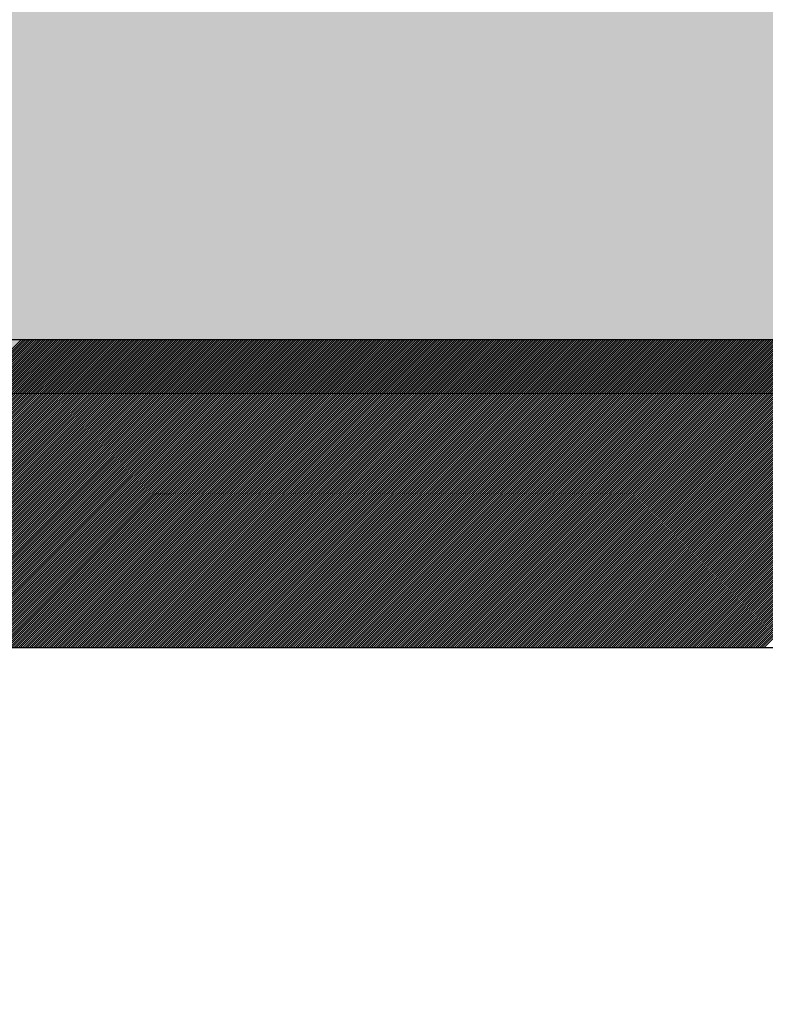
# Model space of a CAD drawing. Extents: x 3940905 to 4145695, y 925352 to 1109797.
# Tile 679 of 1056: x 4034440 to 4034500, y 1099069 to 1099149. Entities that reach past the tile are written whole.
import ezdxf

# ---------------------------------------------------------------- set-up
doc = ezdxf.new("R2010")
doc.units = 0
doc.header["$LTSCALE"] = 750
doc.header["$MEASUREMENT"] = 0
doc.layers.get('0').update_dxf_attribs({"linetype": 'CONTINUOUS', "lineweight": 0})
doc.layers.add('CKD Equipments', color=252, linetype='CONTINUOUS', lineweight=0)
doc.layers.add('COLUMN', color=1, linetype='CONTINUOUS', lineweight=9)

# ---------------------------------------------------------------- blocks, each defined once
blk = doc.blocks.new('COLUMN')
at = {"layer": 'COLUMN'}
h = blk.add_hatch(color=1, dxfattribs=at)
h.dxf.hatch_style = 1
h.paths.add_polyline_path([(2683498.959, 965771.063), (2684447.959, 965771.063), (2684447.959, 965331.063), (2683498.959, 965331.063)])
h.paths.add_polyline_path([(2684237.959, 970191.063), (2683498.959, 970191.063), (2683498.959, 969191.063), (2684237.959, 969191.063)])
h.paths.add_polyline_path([(2687442.959, 969266.063), (2687037.959, 969266.063), (2687037.959, 970031.063), (2687442.959, 970031.063)])
h.paths.add_polyline_path([(2687107.959, 972041.447), (2687643.959, 972041.447), (2687643.959, 971756.063), (2687107.959, 971756.063)])
h.paths.add_polyline_path([(2683498.959, 973491.063), (2684407.959, 973491.063), (2684407.959, 973041.063), (2683498.959, 973041.063)])
h.paths.add_polyline_path([(2683648.959, 975761.063), (2683977.959, 975761.063), (2683977.959, 975211.063), (2683648.959, 975211.063)])
h.paths.add_polyline_path([(2686977.959, 975811.063), (2687727.959, 975811.063), (2687727.959, 975476.063), (2686977.959, 975476.063)])
h.paths.add_polyline_path([(2689868.959, 975851.063), (2689027.959, 975851.063), (2689027.959, 975556.063), (2689868.959, 975556.063)])
h.paths.add_polyline_path([(2686977.959, 973346.063), (2687643.959, 973346.063), (2687643.959, 973116.063), (2686977.959, 973116.063)])
h.paths.add_polyline_path([(2683823.959, 977646.063), (2684028.959, 977646.063), (2684028.959, 977211.063), (2683823.959, 977211.063)])
h.paths.add_polyline_path([(2683823.959, 979911.063), (2684103.959, 979911.063), (2684103.959, 980241.063), (2683823.959, 980241.063)])
h.paths.add_polyline_path([(2687803.959, 979891.063), (2688003.959, 979891.063), (2688003.959, 980241.063), (2687803.959, 980241.063)])
h.paths.add_polyline_path([(2691583.959, 979836.063), (2692013.959, 979836.063), (2692013.959, 980241.063), (2691583.959, 980241.063)])
h.paths.add_polyline_path([(2691695.959, 977346.063), (2692013.959, 977346.063), (2692013.959, 976786.063), (2691695.959, 976786.063)])
h.paths.add_polyline_path([(2687442.959, 965841.063), (2686812.959, 965841.063), (2686812.959, 965401.063), (2687442.959, 965401.063)])
h.paths.add_polyline_path([(2687467.959, 963421.063), (2686702.959, 963421.063), (2686702.959, 962976.063), (2687467.959, 962976.063)])
h.paths.add_polyline_path([(2684167.959, 963191.063), (2683398.959, 963191.063), (2683398.959, 962446.063), (2684167.959, 962446.063)])
h.paths.add_polyline_path([(2684447.959, 958916.063), (2683398.959, 958916.063), (2683398.959, 959356.063), (2684447.959, 959356.063)])
h.paths.add_polyline_path([(2684447.959, 957356.063), (2683413.959, 957356.063), (2683413.959, 956916.063), (2684447.959, 956916.063)])
h.paths.add_polyline_path([(2687457.959, 957436.063), (2686707.959, 957436.063), (2686707.959, 956996.063), (2687457.959, 956996.063)])
h.paths.add_polyline_path([(2687452.959, 959516.063), (2686692.959, 959516.063), (2686692.959, 959086.063), (2687452.959, 959086.063)])
h.paths.add_polyline_path([(2683413.959, 953326.063), (2684312.959, 953326.063), (2684312.959, 953776.063), (2683413.959, 953776.063)])
h.paths.add_polyline_path([(2683293.959, 952396.063), (2683767.959, 952396.063), (2683767.959, 951976.063), (2683293.959, 951976.063)])
h.paths.add_polyline_path([(2682463.959, 977841.063), (2681833.959, 977841.063), (2681833.959, 977051.063), (2682463.959, 977051.063)])
at = {"color": 2}
blk.add_lwpolyline([(2682463.959, 977841.063), (2681833.959, 977841.063), (2681833.959, 977051.063), (2682463.959, 977051.063)], close=True, dxfattribs=at)
at = {"layer": 'COLUMN', "color": 1}
blk.add_lwpolyline([(2682463.959, 977841.063), (2681833.959, 977841.063), (2681833.959, 977051.063), (2682463.959, 977051.063)], close=True, dxfattribs=at)

msp = doc.modelspace()

# ---------------------------------------------------------------- linework, layer by layer
at = {"layer": 'CKD Equipments', "lineweight": -2, "ltscale": 0.2}
for p, q in [((4034540.236, 1099123.329, -7.609), (4033875.236, 1099123.329, -7.609)), ((4034540.236, 1099123.329, -7.609), (4033875.236, 1099123.329, -7.609)), ((4034515.236, 1099098.329, -7.609), (4033900.236, 1099098.329, -7.609))]:
    msp.add_line(p, q, dxfattribs=at)
at = {"layer": 'CKD Equipments', "color": 43, "linetype": 'Continuous', "lineweight": -2, "ltscale": 0.2}
for p, q in [((4034414.883, 1099098.329, -7.609), (4034439.883, 1099123.329, -7.609)), ((4034415.059, 1099098.329, -7.609), (4034440.059, 1099123.329, -7.609)), ((4034415.236, 1099098.329, -7.609), (4034440.236, 1099123.329, -7.609)), ((4034415.413, 1099098.329, -7.609), (4034440.413, 1099123.329, -7.609)), ((4034415.59, 1099098.329, -7.609), (4034440.59, 1099123.329, -7.609)), ((4034415.766, 1099098.329, -7.609), (4034440.766, 1099123.329, -7.609)), ((4034415.943, 1099098.329, -7.609), (4034440.943, 1099123.329, -7.609)), ((4034416.12, 1099098.329, -7.609), (4034441.12, 1099123.329, -7.609)), ((4034416.297, 1099098.329, -7.609), (4034441.297, 1099123.329, -7.609)), ((4034416.474, 1099098.329, -7.609), (4034441.474, 1099123.329, -7.609)), ((4034416.65, 1099098.329, -7.609), (4034441.65, 1099123.329, -7.609)), ((4034416.827, 1099098.329, -7.609), (4034441.827, 1099123.329, -7.609)), ((4034417.004, 1099098.329, -7.609), (4034442.004, 1099123.329, -7.609)), ((4034417.181, 1099098.329, -7.609), (4034442.181, 1099123.329, -7.609)), ((4034417.357, 1099098.329, -7.609), (4034442.357, 1099123.329, -7.609)), ((4034417.534, 1099098.329, -7.609), (4034442.534, 1099123.329, -7.609)), ((4034417.711, 1099098.329, -7.609), (4034442.711, 1099123.329, -7.609)), ((4034417.888, 1099098.329, -7.609), (4034442.888, 1099123.329, -7.609)), ((4034418.065, 1099098.329, -7.609), (4034443.065, 1099123.329, -7.609)), ((4034418.241, 1099098.329, -7.609), (4034443.241, 1099123.329, -7.609)), ((4034418.418, 1099098.329, -7.609), (4034443.418, 1099123.329, -7.609)), ((4034418.595, 1099098.329, -7.609), (4034443.595, 1099123.329, -7.609)), ((4034418.772, 1099098.329, -7.609), (4034443.772, 1099123.329, -7.609)), ((4034418.948, 1099098.329, -7.609), (4034443.948, 1099123.329, -7.609)), ((4034419.125, 1099098.329, -7.609), (4034444.125, 1099123.329, -7.609)), ((4034419.302, 1099098.329, -7.609), (4034444.302, 1099123.329, -7.609)), ((4034419.479, 1099098.329, -7.609), (4034444.479, 1099123.329, -7.609)), ((4034419.656, 1099098.329, -7.609), (4034444.656, 1099123.329, -7.609)), ((4034419.832, 1099098.329, -7.609), (4034444.832, 1099123.329, -7.609)), ((4034420.009, 1099098.329, -7.609), (4034445.009, 1099123.329, -7.609)), ((4034420.186, 1099098.329, -7.609), (4034445.186, 1099123.329, -7.609)), ((4034420.363, 1099098.329, -7.609), (4034445.363, 1099123.329, -7.609)), ((4034420.539, 1099098.329, -7.609), (4034445.539, 1099123.329, -7.609)), ((4034420.716, 1099098.329, -7.609), (4034445.716, 1099123.329, -7.609)), ((4034420.893, 1099098.329, -7.609), (4034445.893, 1099123.329, -7.609)), ((4034421.07, 1099098.329, -7.609), (4034446.07, 1099123.329, -7.609)), ((4034421.247, 1099098.329, -7.609), (4034446.247, 1099123.329, -7.609)), ((4034421.423, 1099098.329, -7.609), (4034446.423, 1099123.329, -7.609)), ((4034421.6, 1099098.329, -7.609), (4034446.6, 1099123.329, -7.609)), ((4034421.777, 1099098.329, -7.609), (4034446.777, 1099123.329, -7.609)), ((4034421.954, 1099098.329, -7.609), (4034446.954, 1099123.329, -7.609)), ((4034422.13, 1099098.329, -7.609), (4034447.13, 1099123.329, -7.609)), ((4034422.307, 1099098.329, -7.609), (4034447.307, 1099123.329, -7.609)), ((4034422.484, 1099098.329, -7.609), (4034447.484, 1099123.329, -7.609)), ((4034422.661, 1099098.329, -7.609), (4034447.661, 1099123.329, -7.609)), ((4034422.838, 1099098.329, -7.609), (4034447.838, 1099123.329, -7.609)), ((4034423.014, 1099098.329, -7.609), (4034448.014, 1099123.329, -7.609)), ((4034423.191, 1099098.329, -7.609), (4034448.191, 1099123.329, -7.609)), ((4034423.368, 1099098.329, -7.609), (4034448.368, 1099123.329, -7.609)), ((4034423.545, 1099098.329, -7.609), (4034448.545, 1099123.329, -7.609)), ((4034423.721, 1099098.329, -7.609), (4034448.721, 1099123.329, -7.609)), ((4034423.898, 1099098.329, -7.609), (4034448.898, 1099123.329, -7.609)), ((4034424.075, 1099098.329, -7.609), (4034449.075, 1099123.329, -7.609)), ((4034424.252, 1099098.329, -7.609), (4034449.252, 1099123.329, -7.609)), ((4034424.429, 1099098.329, -7.609), (4034449.429, 1099123.329, -7.609)), ((4034424.605, 1099098.329, -7.609), (4034449.605, 1099123.329, -7.609)), ((4034424.782, 1099098.329, -7.609), (4034449.782, 1099123.329, -7.609)), ((4034424.959, 1099098.329, -7.609), (4034449.959, 1099123.329, -7.609)), ((4034425.136, 1099098.329, -7.609), (4034450.136, 1099123.329, -7.609)), ((4034425.312, 1099098.329, -7.609), (4034450.312, 1099123.329, -7.609)), ((4034425.489, 1099098.329, -7.609), (4034450.489, 1099123.329, -7.609)), ((4034425.666, 1099098.329, -7.609), (4034450.666, 1099123.329, -7.609)), ((4034425.843, 1099098.329, -7.609), (4034450.843, 1099123.329, -7.609)), ((4034426.02, 1099098.329, -7.609), (4034451.02, 1099123.329, -7.609)), ((4034426.196, 1099098.329, -7.609), (4034451.196, 1099123.329, -7.609)), ((4034426.373, 1099098.329, -7.609), (4034451.373, 1099123.329, -7.609)), ((4034426.55, 1099098.329, -7.609), (4034451.55, 1099123.329, -7.609)), ((4034426.727, 1099098.329, -7.609), (4034451.727, 1099123.329, -7.609)), ((4034426.903, 1099098.329, -7.609), (4034451.903, 1099123.329, -7.609)), ((4034427.08, 1099098.329, -7.609), (4034452.08, 1099123.329, -7.609)), ((4034427.257, 1099098.329, -7.609), (4034452.257, 1099123.329, -7.609)), ((4034427.434, 1099098.329, -7.609), (4034452.434, 1099123.329, -7.609)), ((4034427.61, 1099098.329, -7.609), (4034452.61, 1099123.329, -7.609)), ((4034427.787, 1099098.329, -7.609), (4034452.787, 1099123.329, -7.609)), ((4034427.964, 1099098.329, -7.609), (4034452.964, 1099123.329, -7.609)), ((4034428.141, 1099098.329, -7.609), (4034453.141, 1099123.329, -7.609)), ((4034428.318, 1099098.329, -7.609), (4034453.318, 1099123.329, -7.609)), ((4034428.494, 1099098.329, -7.609), (4034453.494, 1099123.329, -7.609)), ((4034428.671, 1099098.329, -7.609), (4034453.671, 1099123.329, -7.609)), ((4034428.848, 1099098.329, -7.609), (4034453.848, 1099123.329, -7.609)), ((4034429.025, 1099098.329, -7.609), (4034454.025, 1099123.329, -7.609)), ((4034429.201, 1099098.329, -7.609), (4034454.201, 1099123.329, -7.609)), ((4034429.378, 1099098.329, -7.609), (4034454.378, 1099123.329, -7.609)), ((4034429.555, 1099098.329, -7.609), (4034454.555, 1099123.329, -7.609)), ((4034429.732, 1099098.329, -7.609), (4034454.732, 1099123.329, -7.609)), ((4034429.909, 1099098.329, -7.609), (4034454.909, 1099123.329, -7.609)), ((4034430.085, 1099098.329, -7.609), (4034455.085, 1099123.329, -7.609)), ((4034430.262, 1099098.329, -7.609), (4034455.262, 1099123.329, -7.609)), ((4034430.439, 1099098.329, -7.609), (4034455.439, 1099123.329, -7.609)), ((4034430.616, 1099098.329, -7.609), (4034455.616, 1099123.329, -7.609)), ((4034430.792, 1099098.329, -7.609), (4034455.792, 1099123.329, -7.609)), ((4034430.969, 1099098.329, -7.609), (4034455.969, 1099123.329, -7.609)), ((4034431.146, 1099098.329, -7.609), (4034456.146, 1099123.329, -7.609)), ((4034431.323, 1099098.329, -7.609), (4034456.323, 1099123.329, -7.609)), ((4034431.5, 1099098.329, -7.609), (4034456.5, 1099123.329, -7.609)), ((4034431.676, 1099098.329, -7.609), (4034456.676, 1099123.329, -7.609)), ((4034431.853, 1099098.329, -7.609), (4034456.853, 1099123.329, -7.609)), ((4034432.03, 1099098.329, -7.609), (4034457.03, 1099123.329, -7.609)), ((4034432.207, 1099098.329, -7.609), (4034457.207, 1099123.329, -7.609)), ((4034432.383, 1099098.329, -7.609), (4034457.383, 1099123.329, -7.609)), ((4034432.56, 1099098.329, -7.609), (4034457.56, 1099123.329, -7.609)), ((4034432.737, 1099098.329, -7.609), (4034457.737, 1099123.329, -7.609)), ((4034432.914, 1099098.329, -7.609), (4034457.914, 1099123.329, -7.609)), ((4034433.091, 1099098.329, -7.609), (4034458.091, 1099123.329, -7.609)), ((4034433.267, 1099098.329, -7.609), (4034458.267, 1099123.329, -7.609)), ((4034433.444, 1099098.329, -7.609), (4034458.444, 1099123.329, -7.609)), ((4034433.621, 1099098.329, -7.609), (4034458.621, 1099123.329, -7.609)), ((4034433.798, 1099098.329, -7.609), (4034458.798, 1099123.329, -7.609)), ((4034433.974, 1099098.329, -7.609), (4034458.974, 1099123.329, -7.609)), ((4034434.151, 1099098.329, -7.609), (4034459.151, 1099123.329, -7.609)), ((4034434.328, 1099098.329, -7.609), (4034459.328, 1099123.329, -7.609)), ((4034434.505, 1099098.329, -7.609), (4034459.505, 1099123.329, -7.609)), ((4034434.682, 1099098.329, -7.609), (4034459.682, 1099123.329, -7.609)), ((4034434.858, 1099098.329, -7.609), (4034459.858, 1099123.329, -7.609)), ((4034435.035, 1099098.329, -7.609), (4034460.035, 1099123.329, -7.609)), ((4034435.212, 1099098.329, -7.609), (4034460.212, 1099123.329, -7.609)), ((4034435.389, 1099098.329, -7.609), (4034460.389, 1099123.329, -7.609)), ((4034435.565, 1099098.329, -7.609), (4034460.565, 1099123.329, -7.609)), ((4034435.742, 1099098.329, -7.609), (4034460.742, 1099123.329, -7.609)), ((4034435.919, 1099098.329, -7.609), (4034460.919, 1099123.329, -7.609)), ((4034436.096, 1099098.329, -7.609), (4034461.096, 1099123.329, -7.609)), ((4034436.273, 1099098.329, -7.609), (4034461.273, 1099123.329, -7.609)), ((4034436.449, 1099098.329, -7.609), (4034461.449, 1099123.329, -7.609)), ((4034436.626, 1099098.329, -7.609), (4034461.626, 1099123.329, -7.609)), ((4034436.803, 1099098.329, -7.609), (4034461.803, 1099123.329, -7.609)), ((4034436.98, 1099098.329, -7.609), (4034461.98, 1099123.329, -7.609)), ((4034437.156, 1099098.329, -7.609), (4034462.156, 1099123.329, -7.609)), ((4034437.333, 1099098.329, -7.609), (4034462.333, 1099123.329, -7.609)), ((4034437.51, 1099098.329, -7.609), (4034462.51, 1099123.329, -7.609)), ((4034437.687, 1099098.329, -7.609), (4034462.687, 1099123.329, -7.609)), ((4034437.864, 1099098.329, -7.609), (4034462.864, 1099123.329, -7.609)), ((4034438.04, 1099098.329, -7.609), (4034463.04, 1099123.329, -7.609)), ((4034438.217, 1099098.329, -7.609), (4034463.217, 1099123.329, -7.609)), ((4034438.394, 1099098.329, -7.609), (4034463.394, 1099123.329, -7.609)), ((4034438.571, 1099098.329, -7.609), (4034463.571, 1099123.329, -7.609)), ((4034438.747, 1099098.329, -7.609), (4034463.747, 1099123.329, -7.609)), ((4034438.924, 1099098.329, -7.609), (4034463.924, 1099123.329, -7.609)), ((4034439.101, 1099098.329, -7.609), (4034464.101, 1099123.329, -7.609)), ((4034439.278, 1099098.329, -7.609), (4034464.278, 1099123.329, -7.609)), ((4034439.455, 1099098.329, -7.609), (4034464.455, 1099123.329, -7.609)), ((4034439.631, 1099098.329, -7.609), (4034464.631, 1099123.329, -7.609)), ((4034439.808, 1099098.329, -7.609), (4034464.808, 1099123.329, -7.609)), ((4034439.985, 1099098.329, -7.609), (4034464.985, 1099123.329, -7.609)), ((4034440.162, 1099098.329, -7.609), (4034465.162, 1099123.329, -7.609)), ((4034440.338, 1099098.329, -7.609), (4034465.338, 1099123.329, -7.609)), ((4034440.515, 1099098.329, -7.609), (4034465.515, 1099123.329, -7.609)), ((4034440.692, 1099098.329, -7.609), (4034465.692, 1099123.329, -7.609)), ((4034440.869, 1099098.329, -7.609), (4034465.869, 1099123.329, -7.609)), ((4034441.046, 1099098.329, -7.609), (4034466.046, 1099123.329, -7.609)), ((4034441.222, 1099098.329, -7.609), (4034466.222, 1099123.329, -7.609)), ((4034441.399, 1099098.329, -7.609), (4034466.399, 1099123.329, -7.609)), ((4034441.576, 1099098.329, -7.609), (4034466.576, 1099123.329, -7.609)), ((4034441.753, 1099098.329, -7.609), (4034466.753, 1099123.329, -7.609)), ((4034441.929, 1099098.329, -7.609), (4034466.929, 1099123.329, -7.609)), ((4034442.106, 1099098.329, -7.609), (4034467.106, 1099123.329, -7.609)), ((4034442.283, 1099098.329, -7.609), (4034467.283, 1099123.329, -7.609)), ((4034442.46, 1099098.329, -7.609), (4034467.46, 1099123.329, -7.609)), ((4034442.637, 1099098.329, -7.609), (4034467.637, 1099123.329, -7.609)), ((4034442.813, 1099098.329, -7.609), (4034467.813, 1099123.329, -7.609)), ((4034442.99, 1099098.329, -7.609), (4034467.99, 1099123.329, -7.609)), ((4034443.167, 1099098.329, -7.609), (4034468.167, 1099123.329, -7.609)), ((4034443.344, 1099098.329, -7.609), (4034468.344, 1099123.329, -7.609)), ((4034443.52, 1099098.329, -7.609), (4034468.52, 1099123.329, -7.609)), ((4034443.697, 1099098.329, -7.609), (4034468.697, 1099123.329, -7.609)), ((4034443.874, 1099098.329, -7.609), (4034468.874, 1099123.329, -7.609)), ((4034444.051, 1099098.329, -7.609), (4034469.051, 1099123.329, -7.609)), ((4034444.228, 1099098.329, -7.609), (4034469.228, 1099123.329, -7.609)), ((4034444.404, 1099098.329, -7.609), (4034469.404, 1099123.329, -7.609)), ((4034444.581, 1099098.329, -7.609), (4034469.581, 1099123.329, -7.609)), ((4034444.758, 1099098.329, -7.609), (4034469.758, 1099123.329, -7.609)), ((4034444.935, 1099098.329, -7.609), (4034469.935, 1099123.329, -7.609)), ((4034445.111, 1099098.329, -7.609), (4034470.111, 1099123.329, -7.609)), ((4034445.288, 1099098.329, -7.609), (4034470.288, 1099123.329, -7.609)), ((4034445.465, 1099098.329, -7.609), (4034470.465, 1099123.329, -7.609)), ((4034445.642, 1099098.329, -7.609), (4034470.642, 1099123.329, -7.609)), ((4034445.818, 1099098.329, -7.609), (4034470.818, 1099123.329, -7.609)), ((4034445.995, 1099098.329, -7.609), (4034470.995, 1099123.329, -7.609)), ((4034446.172, 1099098.329, -7.609), (4034471.172, 1099123.329, -7.609)), ((4034446.349, 1099098.329, -7.609), (4034471.349, 1099123.329, -7.609)), ((4034446.526, 1099098.329, -7.609), (4034471.526, 1099123.329, -7.609)), ((4034446.702, 1099098.329, -7.609), (4034471.702, 1099123.329, -7.609)), ((4034446.879, 1099098.329, -7.609), (4034471.879, 1099123.329, -7.609)), ((4034447.056, 1099098.329, -7.609), (4034472.056, 1099123.329, -7.609)), ((4034447.233, 1099098.329, -7.609), (4034472.233, 1099123.329, -7.609)), ((4034447.409, 1099098.329, -7.609), (4034472.409, 1099123.329, -7.609)), ((4034447.586, 1099098.329, -7.609), (4034472.586, 1099123.329, -7.609)), ((4034447.763, 1099098.329, -7.609), (4034472.763, 1099123.329, -7.609)), ((4034447.94, 1099098.329, -7.609), (4034472.94, 1099123.329, -7.609)), ((4034448.117, 1099098.329, -7.609), (4034473.117, 1099123.329, -7.609)), ((4034448.293, 1099098.329, -7.609), (4034473.293, 1099123.329, -7.609)), ((4034448.47, 1099098.329, -7.609), (4034473.47, 1099123.329, -7.609)), ((4034448.647, 1099098.329, -7.609), (4034473.647, 1099123.329, -7.609)), ((4034448.824, 1099098.329, -7.609), (4034473.824, 1099123.329, -7.609)), ((4034449, 1099098.329, -7.609), (4034474, 1099123.329, -7.609)), ((4034449.177, 1099098.329, -7.609), (4034474.177, 1099123.329, -7.609)), ((4034449.354, 1099098.329, -7.609), (4034474.354, 1099123.329, -7.609)), ((4034449.531, 1099098.329, -7.609), (4034474.531, 1099123.329, -7.609)), ((4034449.708, 1099098.329, -7.609), (4034474.708, 1099123.329, -7.609)), ((4034449.884, 1099098.329, -7.609), (4034474.884, 1099123.329, -7.609)), ((4034450.061, 1099098.329, -7.609), (4034475.061, 1099123.329, -7.609)), ((4034450.238, 1099098.329, -7.609), (4034475.238, 1099123.329, -7.609)), ((4034450.415, 1099098.329, -7.609), (4034475.415, 1099123.329, -7.609)), ((4034450.591, 1099098.329, -7.609), (4034475.591, 1099123.329, -7.609)), ((4034450.768, 1099098.329, -7.609), (4034475.768, 1099123.329, -7.609)), ((4034450.945, 1099098.329, -7.609), (4034475.945, 1099123.329, -7.609)), ((4034451.122, 1099098.329, -7.609), (4034476.122, 1099123.329, -7.609)), ((4034451.299, 1099098.329, -7.609), (4034476.299, 1099123.329, -7.609)), ((4034451.475, 1099098.329, -7.609), (4034476.475, 1099123.329, -7.609)), ((4034451.652, 1099098.329, -7.609), (4034476.652, 1099123.329, -7.609)), ((4034451.829, 1099098.329, -7.609), (4034476.829, 1099123.329, -7.609)), ((4034452.006, 1099098.329, -7.609), (4034477.006, 1099123.329, -7.609)), ((4034452.182, 1099098.329, -7.609), (4034477.182, 1099123.329, -7.609)), ((4034452.359, 1099098.329, -7.609), (4034477.359, 1099123.329, -7.609)), ((4034452.536, 1099098.329, -7.609), (4034477.536, 1099123.329, -7.609)), ((4034452.713, 1099098.329, -7.609), (4034477.713, 1099123.329, -7.609)), ((4034452.89, 1099098.329, -7.609), (4034477.89, 1099123.329, -7.609)), ((4034453.066, 1099098.329, -7.609), (4034478.066, 1099123.329, -7.609)), ((4034453.243, 1099098.329, -7.609), (4034478.243, 1099123.329, -7.609)), ((4034453.42, 1099098.329, -7.609), (4034478.42, 1099123.329, -7.609)), ((4034453.597, 1099098.329, -7.609), (4034478.597, 1099123.329, -7.609)), ((4034453.773, 1099098.329, -7.609), (4034478.773, 1099123.329, -7.609)), ((4034453.95, 1099098.329, -7.609), (4034478.95, 1099123.329, -7.609)), ((4034454.127, 1099098.329, -7.609), (4034479.127, 1099123.329, -7.609)), ((4034454.304, 1099098.329, -7.609), (4034479.304, 1099123.329, -7.609)), ((4034454.481, 1099098.329, -7.609), (4034479.481, 1099123.329, -7.609)), ((4034454.657, 1099098.329, -7.609), (4034479.657, 1099123.329, -7.609)), ((4034454.834, 1099098.329, -7.609), (4034479.834, 1099123.329, -7.609)), ((4034455.011, 1099098.329, -7.609), (4034480.011, 1099123.329, -7.609)), ((4034455.188, 1099098.329, -7.609), (4034480.188, 1099123.329, -7.609)), ((4034455.364, 1099098.329, -7.609), (4034480.364, 1099123.329, -7.609)), ((4034455.541, 1099098.329, -7.609), (4034480.541, 1099123.329, -7.609)), ((4034455.718, 1099098.329, -7.609), (4034480.718, 1099123.329, -7.609)), ((4034455.895, 1099098.329, -7.609), (4034480.895, 1099123.329, -7.609)), ((4034456.072, 1099098.329, -7.609), (4034481.072, 1099123.329, -7.609)), ((4034456.248, 1099098.329, -7.609), (4034481.248, 1099123.329, -7.609)), ((4034456.425, 1099098.329, -7.609), (4034481.425, 1099123.329, -7.609)), ((4034456.602, 1099098.329, -7.609), (4034481.602, 1099123.329, -7.609)), ((4034456.779, 1099098.329, -7.609), (4034481.779, 1099123.329, -7.609)), ((4034456.955, 1099098.329, -7.609), (4034481.955, 1099123.329, -7.609)), ((4034457.132, 1099098.329, -7.609), (4034482.132, 1099123.329, -7.609)), ((4034457.309, 1099098.329, -7.609), (4034482.309, 1099123.329, -7.609)), ((4034457.486, 1099098.329, -7.609), (4034482.486, 1099123.329, -7.609)), ((4034457.663, 1099098.329, -7.609), (4034482.663, 1099123.329, -7.609)), ((4034457.839, 1099098.329, -7.609), (4034482.839, 1099123.329, -7.609)), ((4034458.016, 1099098.329, -7.609), (4034483.016, 1099123.329, -7.609)), ((4034458.193, 1099098.329, -7.609), (4034483.193, 1099123.329, -7.609)), ((4034458.37, 1099098.329, -7.609), (4034483.37, 1099123.329, -7.609)), ((4034458.546, 1099098.329, -7.609), (4034483.546, 1099123.329, -7.609)), ((4034458.723, 1099098.329, -7.609), (4034483.723, 1099123.329, -7.609)), ((4034458.9, 1099098.329, -7.609), (4034483.9, 1099123.329, -7.609)), ((4034459.077, 1099098.329, -7.609), (4034484.077, 1099123.329, -7.609)), ((4034459.254, 1099098.329, -7.609), (4034484.254, 1099123.329, -7.609)), ((4034459.43, 1099098.329, -7.609), (4034484.43, 1099123.329, -7.609)), ((4034459.607, 1099098.329, -7.609), (4034484.607, 1099123.329, -7.609)), ((4034459.784, 1099098.329, -7.609), (4034484.784, 1099123.329, -7.609)), ((4034459.961, 1099098.329, -7.609), (4034484.961, 1099123.329, -7.609)), ((4034460.137, 1099098.329, -7.609), (4034485.137, 1099123.329, -7.609)), ((4034460.314, 1099098.329, -7.609), (4034485.314, 1099123.329, -7.609)), ((4034460.491, 1099098.329, -7.609), (4034485.491, 1099123.329, -7.609)), ((4034460.668, 1099098.329, -7.609), (4034485.668, 1099123.329, -7.609)), ((4034460.845, 1099098.329, -7.609), (4034485.845, 1099123.329, -7.609)), ((4034461.021, 1099098.329, -7.609), (4034486.021, 1099123.329, -7.609)), ((4034461.198, 1099098.329, -7.609), (4034486.198, 1099123.329, -7.609)), ((4034461.375, 1099098.329, -7.609), (4034486.375, 1099123.329, -7.609)), ((4034461.552, 1099098.329, -7.609), (4034486.552, 1099123.329, -7.609)), ((4034461.728, 1099098.329, -7.609), (4034486.728, 1099123.329, -7.609)), ((4034461.905, 1099098.329, -7.609), (4034486.905, 1099123.329, -7.609)), ((4034462.082, 1099098.329, -7.609), (4034487.082, 1099123.329, -7.609)), ((4034462.259, 1099098.329, -7.609), (4034487.259, 1099123.329, -7.609)), ((4034462.436, 1099098.329, -7.609), (4034487.436, 1099123.329, -7.609)), ((4034462.612, 1099098.329, -7.609), (4034487.612, 1099123.329, -7.609)), ((4034462.789, 1099098.329, -7.609), (4034487.789, 1099123.329, -7.609)), ((4034462.966, 1099098.329, -7.609), (4034487.966, 1099123.329, -7.609)), ((4034463.143, 1099098.329, -7.609), (4034488.143, 1099123.329, -7.609)), ((4034463.319, 1099098.329, -7.609), (4034488.319, 1099123.329, -7.609)), ((4034463.496, 1099098.329, -7.609), (4034488.496, 1099123.329, -7.609)), ((4034463.673, 1099098.329, -7.609), (4034488.673, 1099123.329, -7.609)), ((4034463.85, 1099098.329, -7.609), (4034488.85, 1099123.329, -7.609)), ((4034464.026, 1099098.329, -7.609), (4034489.026, 1099123.329, -7.609)), ((4034464.203, 1099098.329, -7.609), (4034489.203, 1099123.329, -7.609)), ((4034464.38, 1099098.329, -7.609), (4034489.38, 1099123.329, -7.609)), ((4034464.557, 1099098.329, -7.609), (4034489.557, 1099123.329, -7.609)), ((4034464.734, 1099098.329, -7.609), (4034489.734, 1099123.329, -7.609)), ((4034464.91, 1099098.329, -7.609), (4034489.91, 1099123.329, -7.609)), ((4034465.087, 1099098.329, -7.609), (4034490.087, 1099123.329, -7.609)), ((4034465.264, 1099098.329, -7.609), (4034490.264, 1099123.329, -7.609)), ((4034465.441, 1099098.329, -7.609), (4034490.441, 1099123.329, -7.609)), ((4034465.617, 1099098.329, -7.609), (4034490.617, 1099123.329, -7.609)), ((4034465.794, 1099098.329, -7.609), (4034490.794, 1099123.329, -7.609)), ((4034465.971, 1099098.329, -7.609), (4034490.971, 1099123.329, -7.609)), ((4034466.148, 1099098.329, -7.609), (4034491.148, 1099123.329, -7.609)), ((4034466.325, 1099098.329, -7.609), (4034491.325, 1099123.329, -7.609)), ((4034466.501, 1099098.329, -7.609), (4034491.501, 1099123.329, -7.609)), ((4034466.678, 1099098.329, -7.609), (4034491.678, 1099123.329, -7.609)), ((4034466.855, 1099098.329, -7.609), (4034491.855, 1099123.329, -7.609)), ((4034467.032, 1099098.329, -7.609), (4034492.032, 1099123.329, -7.609)), ((4034467.208, 1099098.329, -7.609), (4034492.208, 1099123.329, -7.609)), ((4034467.385, 1099098.329, -7.609), (4034492.385, 1099123.329, -7.609)), ((4034467.562, 1099098.329, -7.609), (4034492.562, 1099123.329, -7.609)), ((4034467.739, 1099098.329, -7.609), (4034492.739, 1099123.329, -7.609)), ((4034467.916, 1099098.329, -7.609), (4034492.916, 1099123.329, -7.609)), ((4034468.092, 1099098.329, -7.609), (4034493.092, 1099123.329, -7.609)), ((4034468.269, 1099098.329, -7.609), (4034493.269, 1099123.329, -7.609)), ((4034468.446, 1099098.329, -7.609), (4034493.446, 1099123.329, -7.609)), ((4034468.623, 1099098.329, -7.609), (4034493.623, 1099123.329, -7.609)), ((4034468.799, 1099098.329, -7.609), (4034493.799, 1099123.329, -7.609)), ((4034468.976, 1099098.329, -7.609), (4034493.976, 1099123.329, -7.609)), ((4034469.153, 1099098.329, -7.609), (4034494.153, 1099123.329, -7.609)), ((4034469.33, 1099098.329, -7.609), (4034494.33, 1099123.329, -7.609)), ((4034469.507, 1099098.329, -7.609), (4034494.507, 1099123.329, -7.609)), ((4034469.683, 1099098.329, -7.609), (4034494.683, 1099123.329, -7.609)), ((4034469.86, 1099098.329, -7.609), (4034494.86, 1099123.329, -7.609)), ((4034470.037, 1099098.329, -7.609), (4034495.037, 1099123.329, -7.609)), ((4034470.214, 1099098.329, -7.609), (4034495.214, 1099123.329, -7.609)), ((4034470.39, 1099098.329, -7.609), (4034495.39, 1099123.329, -7.609)), ((4034470.567, 1099098.329, -7.609), (4034495.567, 1099123.329, -7.609)), ((4034470.744, 1099098.329, -7.609), (4034495.744, 1099123.329, -7.609)), ((4034470.921, 1099098.329, -7.609), (4034495.921, 1099123.329, -7.609)), ((4034471.098, 1099098.329, -7.609), (4034496.098, 1099123.329, -7.609)), ((4034471.274, 1099098.329, -7.609), (4034496.274, 1099123.329, -7.609)), ((4034471.451, 1099098.329, -7.609), (4034496.451, 1099123.329, -7.609)), ((4034471.628, 1099098.329, -7.609), (4034496.628, 1099123.329, -7.609)), ((4034471.805, 1099098.329, -7.609), (4034496.805, 1099123.329, -7.609)), ((4034471.981, 1099098.329, -7.609), (4034496.981, 1099123.329, -7.609)), ((4034472.158, 1099098.329, -7.609), (4034497.158, 1099123.329, -7.609)), ((4034472.335, 1099098.329, -7.609), (4034497.335, 1099123.329, -7.609)), ((4034472.512, 1099098.329, -7.609), (4034497.512, 1099123.329, -7.609)), ((4034472.689, 1099098.329, -7.609), (4034497.689, 1099123.329, -7.609)), ((4034472.865, 1099098.329, -7.609), (4034497.865, 1099123.329, -7.609)), ((4034473.042, 1099098.329, -7.609), (4034498.042, 1099123.329, -7.609)), ((4034473.219, 1099098.329, -7.609), (4034498.219, 1099123.329, -7.609)), ((4034473.396, 1099098.329, -7.609), (4034498.396, 1099123.329, -7.609)), ((4034473.572, 1099098.329, -7.609), (4034498.572, 1099123.329, -7.609)), ((4034473.749, 1099098.329, -7.609), (4034498.749, 1099123.329, -7.609)), ((4034473.926, 1099098.329, -7.609), (4034498.926, 1099123.329, -7.609)), ((4034474.103, 1099098.329, -7.609), (4034499.103, 1099123.329, -7.609)), ((4034474.28, 1099098.329, -7.609), (4034499.28, 1099123.329, -7.609)), ((4034474.456, 1099098.329, -7.609), (4034499.456, 1099123.329, -7.609)), ((4034474.633, 1099098.329, -7.609), (4034499.633, 1099123.329, -7.609)), ((4034474.81, 1099098.329, -7.609), (4034499.81, 1099123.329, -7.609)), ((4034474.987, 1099098.329, -7.609), (4034499.987, 1099123.329, -7.609)), ((4034475.163, 1099098.329, -7.609), (4034500.163, 1099123.329, -7.609)), ((4034475.34, 1099098.329, -7.609), (4034500.34, 1099123.329, -7.609)), ((4034475.517, 1099098.329, -7.609), (4034500.517, 1099123.329, -7.609)), ((4034475.694, 1099098.329, -7.609), (4034500.694, 1099123.329, -7.609)), ((4034475.871, 1099098.329, -7.609), (4034500.871, 1099123.329, -7.609)), ((4034476.047, 1099098.329, -7.609), (4034501.047, 1099123.329, -7.609)), ((4034476.224, 1099098.329, -7.609), (4034501.224, 1099123.329, -7.609)), ((4034476.401, 1099098.329, -7.609), (4034501.401, 1099123.329, -7.609)), ((4034476.578, 1099098.329, -7.609), (4034501.578, 1099123.329, -7.609)), ((4034476.754, 1099098.329, -7.609), (4034501.754, 1099123.329, -7.609)), ((4034476.931, 1099098.329, -7.609), (4034501.931, 1099123.329, -7.609)), ((4034477.108, 1099098.329, -7.609), (4034502.108, 1099123.329, -7.609)), ((4034477.285, 1099098.329, -7.609), (4034502.285, 1099123.329, -7.609)), ((4034477.462, 1099098.329, -7.609), (4034502.462, 1099123.329, -7.609)), ((4034477.638, 1099098.329, -7.609), (4034502.638, 1099123.329, -7.609)), ((4034477.815, 1099098.329, -7.609), (4034502.815, 1099123.329, -7.609)), ((4034477.992, 1099098.329, -7.609), (4034502.992, 1099123.329, -7.609)), ((4034478.169, 1099098.329, -7.609), (4034503.169, 1099123.329, -7.609)), ((4034478.345, 1099098.329, -7.609), (4034503.345, 1099123.329, -7.609)), ((4034478.522, 1099098.329, -7.609), (4034503.522, 1099123.329, -7.609)), ((4034478.699, 1099098.329, -7.609), (4034503.699, 1099123.329, -7.609)), ((4034478.876, 1099098.329, -7.609), (4034503.876, 1099123.329, -7.609)), ((4034479.053, 1099098.329, -7.609), (4034504.053, 1099123.329, -7.609)), ((4034479.229, 1099098.329, -7.609), (4034504.229, 1099123.329, -7.609)), ((4034479.406, 1099098.329, -7.609), (4034504.406, 1099123.329, -7.609)), ((4034479.583, 1099098.329, -7.609), (4034504.583, 1099123.329, -7.609)), ((4034479.76, 1099098.329, -7.609), (4034504.76, 1099123.329, -7.609)), ((4034479.936, 1099098.329, -7.609), (4034504.936, 1099123.329, -7.609)), ((4034480.113, 1099098.329, -7.609), (4034505.113, 1099123.329, -7.609)), ((4034480.29, 1099098.329, -7.609), (4034505.29, 1099123.329, -7.609)), ((4034480.467, 1099098.329, -7.609), (4034505.467, 1099123.329, -7.609)), ((4034480.644, 1099098.329, -7.609), (4034505.644, 1099123.329, -7.609)), ((4034480.82, 1099098.329, -7.609), (4034505.82, 1099123.329, -7.609)), ((4034480.997, 1099098.329, -7.609), (4034505.997, 1099123.329, -7.609)), ((4034481.174, 1099098.329, -7.609), (4034506.174, 1099123.329, -7.609)), ((4034481.351, 1099098.329, -7.609), (4034506.351, 1099123.329, -7.609)), ((4034481.527, 1099098.329, -7.609), (4034506.527, 1099123.329, -7.609)), ((4034481.704, 1099098.329, -7.609), (4034506.704, 1099123.329, -7.609)), ((4034481.881, 1099098.329, -7.609), (4034506.881, 1099123.329, -7.609)), ((4034482.058, 1099098.329, -7.609), (4034507.058, 1099123.329, -7.609)), ((4034482.234, 1099098.329, -7.609), (4034507.234, 1099123.329, -7.609)), ((4034482.411, 1099098.329, -7.609), (4034507.411, 1099123.329, -7.609)), ((4034482.588, 1099098.329, -7.609), (4034507.588, 1099123.329, -7.609)), ((4034482.765, 1099098.329, -7.609), (4034507.765, 1099123.329, -7.609)), ((4034482.942, 1099098.329, -7.609), (4034507.942, 1099123.329, -7.609)), ((4034483.118, 1099098.329, -7.609), (4034508.118, 1099123.329, -7.609)), ((4034483.295, 1099098.329, -7.609), (4034508.295, 1099123.329, -7.609)), ((4034483.472, 1099098.329, -7.609), (4034508.472, 1099123.329, -7.609)), ((4034483.649, 1099098.329, -7.609), (4034508.649, 1099123.329, -7.609)), ((4034483.825, 1099098.329, -7.609), (4034508.825, 1099123.329, -7.609)), ((4034484.002, 1099098.329, -7.609), (4034509.002, 1099123.329, -7.609)), ((4034484.179, 1099098.329, -7.609), (4034509.179, 1099123.329, -7.609)), ((4034484.356, 1099098.329, -7.609), (4034509.356, 1099123.329, -7.609)), ((4034484.533, 1099098.329, -7.609), (4034509.533, 1099123.329, -7.609)), ((4034484.709, 1099098.329, -7.609), (4034509.709, 1099123.329, -7.609)), ((4034484.886, 1099098.329, -7.609), (4034509.886, 1099123.329, -7.609)), ((4034485.063, 1099098.329, -7.609), (4034510.063, 1099123.329, -7.609)), ((4034485.24, 1099098.329, -7.609), (4034510.24, 1099123.329, -7.609)), ((4034485.416, 1099098.329, -7.609), (4034510.416, 1099123.329, -7.609)), ((4034485.593, 1099098.329, -7.609), (4034510.593, 1099123.329, -7.609)), ((4034485.77, 1099098.329, -7.609), (4034510.77, 1099123.329, -7.609)), ((4034485.947, 1099098.329, -7.609), (4034510.947, 1099123.329, -7.609)), ((4034486.124, 1099098.329, -7.609), (4034511.124, 1099123.329, -7.609)), ((4034486.3, 1099098.329, -7.609), (4034511.3, 1099123.329, -7.609)), ((4034486.477, 1099098.329, -7.609), (4034511.477, 1099123.329, -7.609)), ((4034486.654, 1099098.329, -7.609), (4034511.654, 1099123.329, -7.609)), ((4034486.831, 1099098.329, -7.609), (4034511.831, 1099123.329, -7.609)), ((4034487.007, 1099098.329, -7.609), (4034512.007, 1099123.329, -7.609)), ((4034487.184, 1099098.329, -7.609), (4034512.184, 1099123.329, -7.609)), ((4034487.361, 1099098.329, -7.609), (4034512.361, 1099123.329, -7.609)), ((4034487.538, 1099098.329, -7.609), (4034512.538, 1099123.329, -7.609)), ((4034487.715, 1099098.329, -7.609), (4034512.715, 1099123.329, -7.609)), ((4034487.891, 1099098.329, -7.609), (4034512.891, 1099123.329, -7.609)), ((4034488.068, 1099098.329, -7.609), (4034513.068, 1099123.329, -7.609)), ((4034488.245, 1099098.329, -7.609), (4034513.245, 1099123.329, -7.609)), ((4034488.422, 1099098.329, -7.609), (4034513.422, 1099123.329, -7.609)), ((4034488.598, 1099098.329, -7.609), (4034513.598, 1099123.329, -7.609)), ((4034488.775, 1099098.329, -7.609), (4034513.775, 1099123.329, -7.609)), ((4034488.952, 1099098.329, -7.609), (4034513.952, 1099123.329, -7.609)), ((4034489.129, 1099098.329, -7.609), (4034514.129, 1099123.329, -7.609)), ((4034489.306, 1099098.329, -7.609), (4034514.306, 1099123.329, -7.609)), ((4034489.482, 1099098.329, -7.609), (4034514.482, 1099123.329, -7.609)), ((4034489.659, 1099098.329, -7.609), (4034514.659, 1099123.329, -7.609)), ((4034489.836, 1099098.329, -7.609), (4034514.836, 1099123.329, -7.609)), ((4034490.013, 1099098.329, -7.609), (4034515.013, 1099123.329, -7.609)), ((4034490.189, 1099098.329, -7.609), (4034515.189, 1099123.329, -7.609)), ((4034490.366, 1099098.329, -7.609), (4034515.366, 1099123.329, -7.609)), ((4034490.543, 1099098.329, -7.609), (4034515.543, 1099123.329, -7.609)), ((4034490.72, 1099098.329, -7.609), (4034515.72, 1099123.329, -7.609)), ((4034490.897, 1099098.329, -7.609), (4034515.897, 1099123.329, -7.609)), ((4034491.073, 1099098.329, -7.609), (4034516.073, 1099123.329, -7.609)), ((4034491.25, 1099098.329, -7.609), (4034516.25, 1099123.329, -7.609)), ((4034491.427, 1099098.329, -7.609), (4034516.427, 1099123.329, -7.609)), ((4034491.604, 1099098.329, -7.609), (4034516.604, 1099123.329, -7.609)), ((4034491.78, 1099098.329, -7.609), (4034516.78, 1099123.329, -7.609)), ((4034491.957, 1099098.329, -7.609), (4034516.957, 1099123.329, -7.609)), ((4034492.134, 1099098.329, -7.609), (4034517.134, 1099123.329, -7.609)), ((4034492.311, 1099098.329, -7.609), (4034517.311, 1099123.329, -7.609)), ((4034492.488, 1099098.329, -7.609), (4034517.488, 1099123.329, -7.609)), ((4034492.664, 1099098.329, -7.609), (4034517.664, 1099123.329, -7.609)), ((4034492.841, 1099098.329, -7.609), (4034517.841, 1099123.329, -7.609)), ((4034493.018, 1099098.329, -7.609), (4034518.018, 1099123.329, -7.609)), ((4034493.195, 1099098.329, -7.609), (4034518.195, 1099123.329, -7.609)), ((4034493.371, 1099098.329, -7.609), (4034518.371, 1099123.329, -7.609)), ((4034493.548, 1099098.329, -7.609), (4034518.548, 1099123.329, -7.609)), ((4034493.725, 1099098.329, -7.609), (4034518.725, 1099123.329, -7.609)), ((4034493.902, 1099098.329, -7.609), (4034518.902, 1099123.329, -7.609)), ((4034494.079, 1099098.329, -7.609), (4034519.079, 1099123.329, -7.609)), ((4034494.255, 1099098.329, -7.609), (4034519.255, 1099123.329, -7.609)), ((4034494.432, 1099098.329, -7.609), (4034519.432, 1099123.329, -7.609)), ((4034494.609, 1099098.329, -7.609), (4034519.609, 1099123.329, -7.609)), ((4034494.786, 1099098.329, -7.609), (4034519.786, 1099123.329, -7.609)), ((4034494.962, 1099098.329, -7.609), (4034519.962, 1099123.329, -7.609)), ((4034495.139, 1099098.329, -7.609), (4034520.139, 1099123.329, -7.609)), ((4034495.316, 1099098.329, -7.609), (4034520.316, 1099123.329, -7.609)), ((4034495.493, 1099098.329, -7.609), (4034520.493, 1099123.329, -7.609)), ((4034495.67, 1099098.329, -7.609), (4034520.67, 1099123.329, -7.609)), ((4034495.846, 1099098.329, -7.609), (4034520.846, 1099123.329, -7.609)), ((4034496.023, 1099098.329, -7.609), (4034521.023, 1099123.329, -7.609)), ((4034496.2, 1099098.329, -7.609), (4034521.2, 1099123.329, -7.609)), ((4034496.377, 1099098.329, -7.609), (4034521.377, 1099123.329, -7.609)), ((4034496.553, 1099098.329, -7.609), (4034521.553, 1099123.329, -7.609)), ((4034496.73, 1099098.329, -7.609), (4034521.73, 1099123.329, -7.609)), ((4034496.907, 1099098.329, -7.609), (4034521.907, 1099123.329, -7.609)), ((4034497.084, 1099098.329, -7.609), (4034522.084, 1099123.329, -7.609)), ((4034497.261, 1099098.329, -7.609), (4034522.261, 1099123.329, -7.609)), ((4034497.437, 1099098.329, -7.609), (4034522.437, 1099123.329, -7.609)), ((4034497.614, 1099098.329, -7.609), (4034522.614, 1099123.329, -7.609)), ((4034497.791, 1099098.329, -7.609), (4034522.791, 1099123.329, -7.609)), ((4034497.968, 1099098.329, -7.609), (4034522.968, 1099123.329, -7.609)), ((4034498.144, 1099098.329, -7.609), (4034523.144, 1099123.329, -7.609)), ((4034498.321, 1099098.329, -7.609), (4034523.321, 1099123.329, -7.609)), ((4034498.498, 1099098.329, -7.609), (4034523.498, 1099123.329, -7.609)), ((4034498.675, 1099098.329, -7.609), (4034523.675, 1099123.329, -7.609)), ((4034498.852, 1099098.329, -7.609), (4034523.852, 1099123.329, -7.609)), ((4034499.028, 1099098.329, -7.609), (4034524.028, 1099123.329, -7.609)), ((4034499.205, 1099098.329, -7.609), (4034524.205, 1099123.329, -7.609)), ((4034499.382, 1099098.329, -7.609), (4034524.382, 1099123.329, -7.609)), ((4034499.559, 1099098.329, -7.609), (4034524.559, 1099123.329, -7.609)), ((4034499.735, 1099098.329, -7.609), (4034524.735, 1099123.329, -7.609)), ((4034499.912, 1099098.329, -7.609), (4034524.912, 1099123.329, -7.609)), ((4034500.089, 1099098.329, -7.609), (4034525.089, 1099123.329, -7.609))]:
    msp.add_line(p, q, dxfattribs=at)

# ---------------------------------------------------------------- block references
at = {"layer": 'COLUMN'}
msp.add_blockref('COLUMN', (1352057.848, 122067.901, -7.609), dxfattribs=at)

doc.saveas('drawing.dxf')
